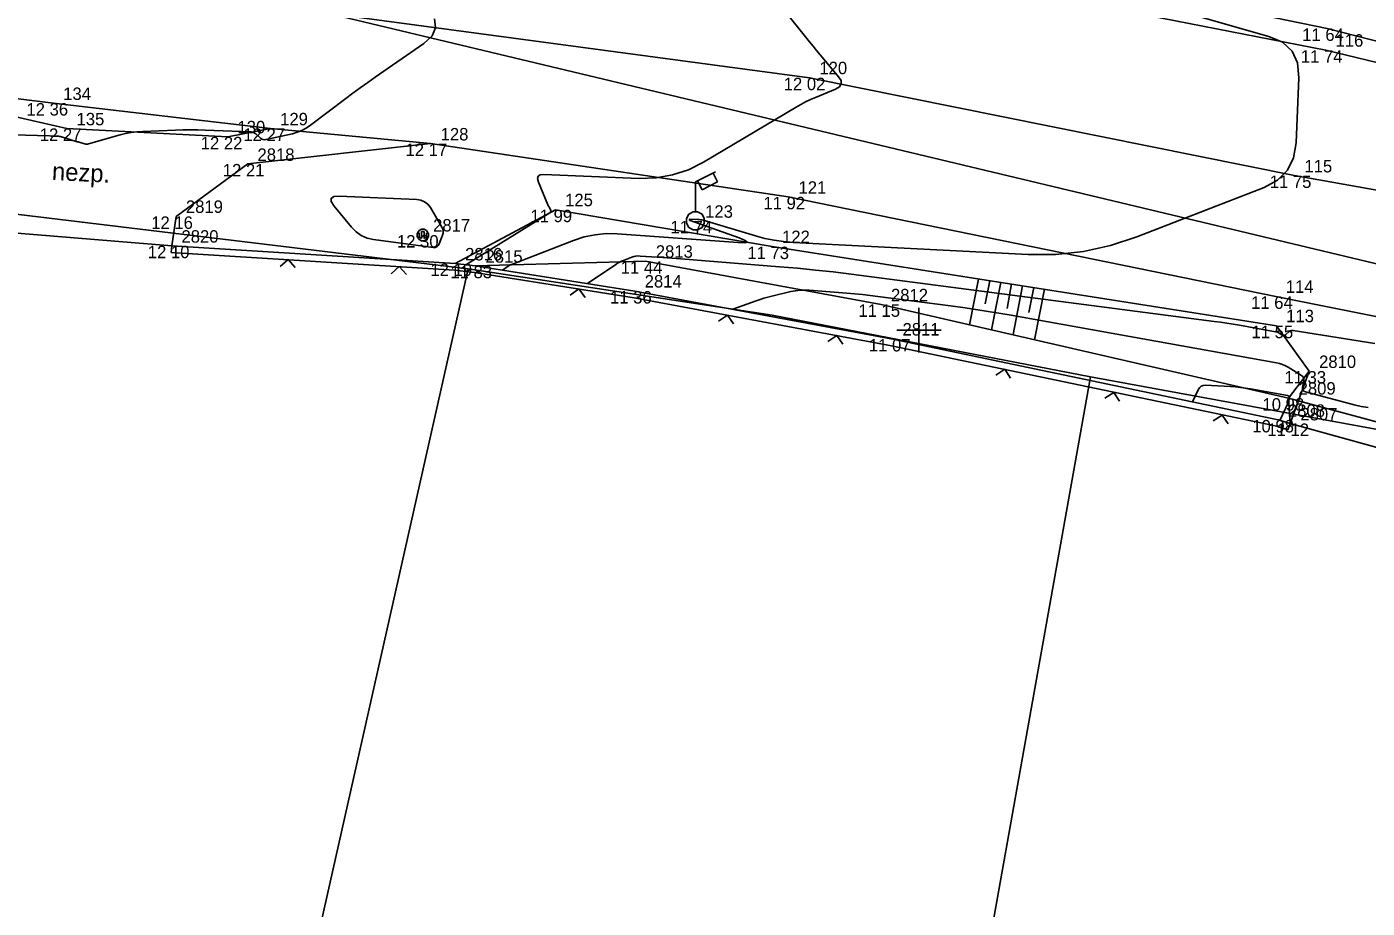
# Model space of a CAD drawing. Extents: x -703403 to -701924, y -1022520 to -1021856.
# Drawn here: x -702170.07 to -702139.92, y -1022288.01 to -1022268.17 of the extents above; entities that cross this region are included whole.
import ezdxf

# ---------------------------------------------------------------- set-up
doc = ezdxf.new("R2010")
doc.units = 0
for name, color, linetype in [('Ex_Major Contours', 7, 'Continuous'), ('Ex_Minor Contours', 7, 'Continuous'), ('Z_body', 7, 'Continuous'), ('Z_body_cisla', 7, 'Continuous'), ('Z_body_vysky_redukovane', 7, 'Continuous'), ('Z_hektometricka_sit', 7, 'Continuous'), ('Z_hrany_paty', 7, 'Continuous'), ('Z_katastr_hranice', 7, 'Continuous'), ('Z_komunikace', 7, 'Continuous'), ('Z_komunikace_osa', 7, 'Continuous'), ('Z_ploty', 7, 'Continuous'), ('Z_ploty_znacky', 7, 'Continuous'), ('Z_popisy', 7, 'Continuous'), ('Z_propustek', 7, 'Continuous'), ('Z_rozhranni', 7, 'Continuous'), ('Z_site_vo_znaky', 7, 'Continuous'), ('Z_sloupy', 7, 'Continuous'), ('Z_technicke_srafy', 7, 'Continuous'), ('Z_vstupy', 7, 'Continuous')]:
    doc.layers.add(name, color=color, linetype=linetype)

# ---------------------------------------------------------------- blocks, each defined once
blk = doc.blocks.new('POINT_DISPLAY')
blk.add_line((0, 0), (0, 0))
blk = doc.blocks.new('Z13')
for p, q in [((0, 0.88), (0.45, 1.1)), ((0.4, 1.07), (0.5, 0.88)), ((0, 0.2), (0, 0.88)), ((0.15, 0.7), (0.05, 0.9)), ((0.5, 0.88), (0.15, 0.7)), ((-0.2, 0.05), (-0.15, 0.15)), ((-0.2, -0.05), (-0.2, 0.05)), ((-0.15, 0.15), (-0.05, 0.2)), ((-0.05, 0.2), (0.05, 0.2)), ((0.05, 0.2), (0.15, 0.15)), ((0.15, 0.15), (0.2, 0.05)), ((0.2, 0.05), (0.2, -0.05)), ((-0.15, -0.15), (-0.2, -0.05)), ((-0.05, -0.2), (-0.15, -0.15)), ((0.05, -0.2), (-0.05, -0.2)), ((0.15, -0.15), (0.05, -0.2)), ((0.2, -0.05), (0.15, -0.15))]:
    blk.add_line(p, q)
blk = doc.blocks.new('Z601')
for p, q in [((-0.13, 0.03), (-0.1, 0.08)), ((-0.13, -0.03), (-0.13, 0.03)), ((-0.1, 0.08), (-0.08, 0.1)), ((-0.08, 0.1), (-0.03, 0.13)), ((-0.08, 0.05), (-0.08, -0.05)), ((-0.03, 0.13), (0.03, 0.13)), ((-0.03, -0.08), (-0.03, 0.08)), ((-0.03, 0.08), (0.03, 0.08)), ((0.03, 0.13), (0.08, 0.1)), ((0.03, 0.08), (0.03, -0.08)), ((0.08, 0.1), (0.1, 0.08)), ((0.08, -0.05), (0.08, 0.05)), ((0.1, 0.08), (0.13, 0.03)), ((0.13, 0.03), (0.13, -0.03)), ((-0.1, -0.08), (-0.13, -0.03)), ((-0.08, -0.1), (-0.1, -0.08)), ((-0.08, -0.05), (-0.03, -0.08)), ((-0.03, -0.13), (-0.08, -0.1)), ((0.03, -0.13), (-0.03, -0.13)), ((0.03, -0.08), (0.08, -0.05)), ((0.08, -0.1), (0.03, -0.13)), ((0.1, -0.08), (0.08, -0.1)), ((0.13, -0.03), (0.1, -0.08))]:
    blk.add_line(p, q)
blk = doc.blocks.new('Z212')
for p, q in [((-0.17, 0.17), (0, 0)), ((0, 0), (0.17, 0.17))]:
    blk.add_line(p, q)

msp = doc.modelspace()

# ---------------------------------------------------------------- linework, layer by layer
at = {"layer": 'Ex_Major Contours'}
for points in [[(-702160.193, -1022273.526), (-702158.302, -1022272.356), (-702158.298, -1022272.353), (-702158.294, -1022272.349), (-702158.291, -1022272.345), (-702158.288, -1022272.34), (-702158.28, -1022272.319), (-702158.279, -1022272.314), (-702158.279, -1022272.309), (-702158.28, -1022272.304), (-702158.282, -1022272.299), (-702158.321, -1022272.233), (-702158.328, -1022272.22), (-702158.335, -1022272.207), (-702158.341, -1022272.194), (-702158.347, -1022272.18), (-702158.559, -1022271.668), (-702158.58, -1022271.59), (-702158.567, -1022271.535), (-702158.52, -1022271.504), (-702158.439, -1022271.496), (-702156.295, -1022271.584), (-702155.913, -1022271.573), (-702155.543, -1022271.508), (-702155.188, -1022271.39), (-702154.845, -1022271.217), (-702152.766, -1022269.981), (-702152.66, -1022269.92), (-702152.552, -1022269.864), (-702152.442, -1022269.811), (-702152.33, -1022269.763), (-702151.878, -1022269.576), (-702151.789, -1022269.524), (-702151.748, -1022269.459), (-702151.754, -1022269.384), (-702151.809, -1022269.296), (-702152.141, -1022268.901), (-702152.223, -1022268.803), (-702152.303, -1022268.706), (-702152.383, -1022268.608), (-702152.463, -1022268.509), (-702154.288, -1022266.233)], [(-702143.847, -1022276.616), (-702143.713, -1022276.33), (-702143.686, -1022276.288), (-702143.653, -1022276.26), (-702143.611, -1022276.244), (-702143.563, -1022276.24), (-702142.993, -1022276.27), (-702142.88, -1022276.278), (-702142.768, -1022276.289), (-702142.657, -1022276.303), (-702142.546, -1022276.321), (-702141.71, -1022276.471), (-702141.705, -1022276.472), (-702141.7, -1022276.474), (-702141.695, -1022276.476), (-702141.69, -1022276.478), (-702141.672, -1022276.49), (-702141.668, -1022276.493), (-702141.666, -1022276.496), (-702141.665, -1022276.501), (-702141.665, -1022276.506), (-702141.679, -1022276.582), (-702141.682, -1022276.597), (-702141.686, -1022276.611), (-702141.691, -1022276.625), (-702141.697, -1022276.638), (-702141.881, -1022277.031)]]:
    msp.add_lwpolyline(points, dxfattribs=at)
at = {"layer": 'Ex_Minor Contours'}
for points in [[(-702160.901, -1022267.994), (-702160.874, -1022268.194), (-702160.953, -1022268.38), (-702161.138, -1022268.552), (-702162.234, -1022269.308), (-702162.401, -1022269.425), (-702162.567, -1022269.544), (-702162.732, -1022269.664), (-702162.895, -1022269.787), (-702163.688, -1022270.39), (-702163.782, -1022270.454), (-702163.88, -1022270.506), (-702163.984, -1022270.547), (-702164.093, -1022270.578), (-702164.69, -1022270.711), (-702164.724, -1022270.715), (-702164.756, -1022270.711), (-702164.786, -1022270.699), (-702164.814, -1022270.679), (-702164.921, -1022270.584), (-702164.948, -1022270.563), (-702164.979, -1022270.547), (-702165.011, -1022270.538), (-702165.046, -1022270.534), (-702166.057, -1022270.499), (-702166.223, -1022270.494), (-702166.39, -1022270.493), (-702166.556, -1022270.495), (-702166.723, -1022270.499), (-702167.462, -1022270.526), (-702167.591, -1022270.535), (-702167.72, -1022270.551), (-702167.846, -1022270.575), (-702167.972, -1022270.607), (-702168.68, -1022270.808), (-702168.701, -1022270.812), (-702168.723, -1022270.814), (-702168.744, -1022270.812), (-702168.765, -1022270.808), (-702168.85, -1022270.783), (-702168.871, -1022270.777), (-702168.892, -1022270.77), (-702168.913, -1022270.764), (-702168.935, -1022270.758), (-702169.286, -1022270.649), (-702169.308, -1022270.643), (-702169.331, -1022270.639), (-702169.353, -1022270.636), (-702169.376, -1022270.634), (-702169.467, -1022270.632), (-702169.513, -1022270.631), (-702169.559, -1022270.63), (-702172.284, -1022270.552)], [(-702159.369, -1022273.647), (-702159.238, -1022273.559), (-702159.216, -1022273.545), (-702159.193, -1022273.532), (-702159.169, -1022273.521), (-702159.145, -1022273.511), (-702157.769, -1022272.98), (-702157.53, -1022272.902), (-702157.286, -1022272.851), (-702157.038, -1022272.828), (-702156.786, -1022272.833), (-702154.067, -1022273.028), (-702153.919, -1022273.032), (-702153.866, -1022273.016), (-702153.908, -1022272.98), (-702154.046, -1022272.925), (-702155.148, -1022272.533), (-702155.152, -1022272.531), (-702155.155, -1022272.529), (-702155.157, -1022272.526), (-702155.159, -1022272.522), (-702155.165, -1022272.507), (-702155.166, -1022272.504), (-702155.166, -1022272.502), (-702155.164, -1022272.5), (-702155.16, -1022272.5), (-702154.978, -1022272.507), (-702154.946, -1022272.51), (-702154.915, -1022272.514), (-702154.884, -1022272.52), (-702154.853, -1022272.528), (-702153.675, -1022272.879), (-702153.467, -1022272.934), (-702153.258, -1022272.977), (-702153.046, -1022273.007), (-702152.832, -1022273.024), (-702147.547, -1022273.295), (-702146.918, -1022273.295), (-702146.301, -1022273.229), (-702145.694, -1022273.097), (-702145.097, -1022272.9), (-702142.234, -1022271.786), (-702141.933, -1022271.624), (-702141.713, -1022271.403), (-702141.575, -1022271.124), (-702141.519, -1022270.787), (-702141.456, -1022269.321), (-702141.486, -1022268.987), (-702141.609, -1022268.721), (-702141.823, -1022268.521), (-702142.13, -1022268.388), (-702144.157, -1022267.814)], [(-702157.459, -1022273.95), (-702156.821, -1022273.52), (-702156.779, -1022273.494), (-702156.737, -1022273.47), (-702156.693, -1022273.449), (-702156.647, -1022273.43), (-702156.463, -1022273.359), (-702156.417, -1022273.344), (-702156.37, -1022273.334), (-702156.322, -1022273.33), (-702156.273, -1022273.331), (-702155.763, -1022273.367), (-702155.662, -1022273.375), (-702155.56, -1022273.382), (-702155.459, -1022273.39), (-702155.358, -1022273.398), (-702153.136, -1022273.572), (-702152.733, -1022273.606), (-702152.33, -1022273.646), (-702151.927, -1022273.69), (-702151.525, -1022273.74), (-702143.357, -1022274.803), (-702143.214, -1022274.822), (-702143.072, -1022274.843), (-702142.93, -1022274.866), (-702142.788, -1022274.891), (-702141.978, -1022275.036), (-702141.958, -1022275.04), (-702141.938, -1022275.047), (-702141.919, -1022275.055), (-702141.9, -1022275.065), (-702141.828, -1022275.11), (-702141.81, -1022275.118), (-702141.793, -1022275.119), (-702141.776, -1022275.115), (-702141.759, -1022275.105), (-702141.671, -1022275.032), (-702141.651, -1022275.018), (-702141.628, -1022275.009), (-702141.605, -1022275.005), (-702141.58, -1022275.007), (-702139.745, -1022275.299)], [(-702154.19, -1022274.53), (-702153.664, -1022274.34), (-702153.575, -1022274.31), (-702153.487, -1022274.282), (-702153.397, -1022274.257), (-702153.307, -1022274.234), (-702152.88, -1022274.133), (-702152.779, -1022274.113), (-702152.676, -1022274.102), (-702152.573, -1022274.098), (-702152.47, -1022274.102), (-702151.624, -1022274.168), (-702151.448, -1022274.183), (-702151.273, -1022274.2), (-702151.098, -1022274.22), (-702150.923, -1022274.241), (-702149.289, -1022274.454), (-702148.958, -1022274.499), (-702148.629, -1022274.548), (-702148.3, -1022274.601), (-702147.971, -1022274.657), (-702141.96, -1022275.733), (-702141.89, -1022275.748), (-702141.823, -1022275.77), (-702141.758, -1022275.799), (-702141.695, -1022275.833), (-702141.395, -1022276.018), (-702141.366, -1022276.041), (-702141.348, -1022276.068), (-702141.34, -1022276.1), (-702141.342, -1022276.137), (-702141.37, -1022276.292), (-702141.371, -1022276.327), (-702141.361, -1022276.355), (-702141.34, -1022276.376), (-702141.308, -1022276.39), (-702140.21, -1022276.678), (-702140.053, -1022276.714), (-702139.894, -1022276.74)]]:
    msp.add_lwpolyline(points, dxfattribs=at)
msp.add_lwpolyline([(-702162.663, -1022272.789), (-702162.545, -1022272.871), (-702162.414, -1022272.928), (-702162.269, -1022272.96), (-702160.93, -1022273.137), (-702160.883, -1022273.137), (-702160.844, -1022273.124), (-702160.814, -1022273.096), (-702160.791, -1022273.055), (-702160.717, -1022272.864), (-702160.704, -1022272.816), (-702160.702, -1022272.77), (-702160.711, -1022272.724), (-702160.732, -1022272.68), (-702160.991, -1022272.243), (-702161.049, -1022272.166), (-702161.12, -1022272.109), (-702161.203, -1022272.074), (-702161.298, -1022272.059), (-702163.043, -1022271.984), (-702163.165, -1022271.993), (-702163.224, -1022272.034), (-702163.221, -1022272.105), (-702163.155, -1022272.208), (-702162.767, -1022272.683)], close=True, dxfattribs=at)
at = {"layer": 'Z_hektometricka_sit'}
for p, q in [((-702150, -1022274.5), (-702150, -1022275.5)), ((-702150.5, -1022275), (-702149.5, -1022275))]:
    msp.add_line(p, q, dxfattribs=at)
at = {"layer": 'Z_hrany_paty'}
for p, q in [((-702140.82, -1022268.21), (-702151.59, -1022265.99)), ((-702131.37, -1022270.62), (-702140.82, -1022268.21)), ((-702174.2, -1022269.32), (-702169.47, -1022269.89)), ((-702169.47, -1022269.89), (-702164.59, -1022270.46)), ((-702158.18, -1022272.29), (-702160.43, -1022273.5)), ((-702153.3, -1022273.12), (-702158.18, -1022272.29)), ((-702141.96, -1022274.9), (-702153.3, -1022273.12)), ((-702156.15, -1022273.45), (-702159.98, -1022273.55)), ((-702150.85, -1022274.42), (-702156.15, -1022273.45)), ((-702141.69, -1022276.53), (-702150.85, -1022274.42)), ((-702141.22, -1022275.92), (-702141.96, -1022274.9)), ((-702141.69, -1022276.53), (-702141.22, -1022275.92)), ((-702141.22, -1022275.92), (-702141.65, -1022277.1)), ((-702141.65, -1022277.1), (-702141.69, -1022276.53))]:
    msp.add_line(p, q, dxfattribs=at)
at = {"layer": 'Z_katastr_hranice'}
for p, q in [((-702165.12, -1022267.43), (-702081.55, -1022287.42)), ((-702160.14, -1022273.62), (-702202.85, -1022268.46)), ((-702172.96, -1022330.6), (-702160.14, -1022273.62)), ((-702153.3, -1022274.66), (-702160.14, -1022273.62)), ((-702146.14, -1022276.05), (-702153.3, -1022274.66)), ((-702161.37, -1022361.14), (-702146.14, -1022276.05)), ((-702118.01, -1022281.23), (-702146.14, -1022276.05))]:
    msp.add_line(p, q, dxfattribs=at)
at = {"layer": 'Z_komunikace'}
for p, q in [((-702140.85, -1022268.7), (-702151.76, -1022266.56)), ((-702131.49, -1022270.95), (-702140.85, -1022268.7)), ((-702169.17, -1022270.46), (-702174.2, -1022269.32)), ((-702165.55, -1022270.65), (-702169.17, -1022270.46)), ((-702164.59, -1022270.46), (-702165.55, -1022270.65)), ((-702160.99, -1022270.8), (-702164.59, -1022270.46)), ((-702152.94, -1022272), (-702160.99, -1022270.8)), ((-702141.97, -1022274.24), (-702152.94, -1022272)), ((-702133, -1022276.05), (-702141.97, -1022274.24))]:
    msp.add_line(p, q, dxfattribs=at)
at = {"layer": 'Z_komunikace_osa'}
for p, q in [((-702152.46, -1022269.32), (-702164.94, -1022267.65)), ((-702141.55, -1022271.52), (-702152.46, -1022269.32)), ((-702132.36, -1022273.15), (-702141.55, -1022271.52))]:
    msp.add_line(p, q, dxfattribs=at)
at = {"layer": 'Z_ploty'}
for p, q in [((-702166.81, -1022273.1), (-702166.82, -1022273.25)), ((-702160.43, -1022273.5), (-702166.81, -1022273.1)), ((-702160.45, -1022273.65), (-702166.82, -1022273.25)), ((-702159.98, -1022273.55), (-702160.43, -1022273.5)), ((-702160, -1022273.7), (-702160.45, -1022273.65)), ((-702156.41, -1022274.27), (-702160, -1022273.7)), ((-702156.39, -1022274.12), (-702159.98, -1022273.55)), ((-702150.62, -1022275.35), (-702156.41, -1022274.27)), ((-702150.59, -1022275.2), (-702156.39, -1022274.12)), ((-702141.92, -1022277.02), (-702150.59, -1022275.2)), ((-702141.95, -1022277.16), (-702150.62, -1022275.35)), ((-702141.65, -1022277.1), (-702141.92, -1022277.02)), ((-702141.65, -1022277.1), (-702141.7, -1022277.24)), ((-702141.7, -1022277.24), (-702141.95, -1022277.16))]:
    msp.add_line(p, q, dxfattribs=at)
at = {"layer": 'Z_propustek'}
msp.add_line((-702136.01, -1022278.06), (-702141.69, -1022276.53), dxfattribs=at)
at = {"layer": 'Z_rozhranni'}
for p, q in [((-702165.1, -1022271.26), (-702160.99, -1022270.8)), ((-702165.1, -1022271.26), (-702166.71, -1022272.44)), ((-702166.81, -1022273.1), (-702166.71, -1022272.44))]:
    msp.add_line(p, q, dxfattribs=at)
at = {"layer": 'Z_technicke_srafy'}
for p, q in [((-702148.66, -1022273.85), (-702148.86, -1022274.88)), ((-702148.41, -1022273.89), (-702148.51, -1022274.41)), ((-702148.16, -1022273.93), (-702148.37, -1022274.99)), ((-702147.92, -1022273.96), (-702148.02, -1022274.51)), ((-702147.67, -1022274), (-702147.88, -1022275.1)), ((-702147.42, -1022274.04), (-702147.53, -1022274.6)), ((-702147.18, -1022274.08), (-702147.4, -1022275.22))]:
    msp.add_line(p, q, dxfattribs=at)
at = {"layer": 'Z_vstupy'}
for p, q in [((-702171.25, -1022272.74), (-702166.81, -1022273.1)), ((-702137.58, -1022278.23), (-702141.65, -1022277.1))]:
    msp.add_line(p, q, dxfattribs=at)

# ---------------------------------------------------------------- block references
at = {"layer": 'Z_body'}
for p in [(-702140.82, -1022268.21), (-702140.85, -1022268.7), (-702152.46, -1022269.32), (-702169.47, -1022269.89), (-702169.17, -1022270.46), (-702164.59, -1022270.46), (-702165.55, -1022270.65), (-702160.99, -1022270.8), (-702165.1, -1022271.26), (-702141.55, -1022271.52), (-702152.94, -1022272), (-702158.18, -1022272.29), (-702166.71, -1022272.44), (-702155.03, -1022272.54), (-702161.16, -1022272.86), (-702166.81, -1022273.1), (-702153.3, -1022273.12), (-702160.43, -1022273.5), (-702156.15, -1022273.45), (-702159.98, -1022273.55), (-702156.39, -1022274.12), (-702141.97, -1022274.24), (-702150.85, -1022274.42), (-702141.96, -1022274.9), (-702150.59, -1022275.2), (-702141.22, -1022275.92), (-702141.69, -1022276.53), (-702141.92, -1022277.02), (-702141.65, -1022277.1)]:
    msp.add_blockref('POINT_DISPLAY', p, dxfattribs=at)
at = {"layer": 'Z_ploty_znacky'}
for p, rotation in [((-702164.19, -1022273.41), 176.4), ((-702161.69, -1022273.57), 176.4), ((-702157.65, -1022274.07), 171), ((-702154.31, -1022274.66), 169.4), ((-702151.85, -1022275.12), 169.4), ((-702148.07, -1022275.88), 168.2), ((-702145.62, -1022276.4), 168.2), ((-702143.18, -1022276.91), 168.2)]:
    msp.add_blockref('Z212', p, dxfattribs=dict(at, rotation=rotation))
at = {"layer": 'Z_site_vo_znaky'}
msp.add_blockref('Z13', (-702155.03, -1022272.54), dxfattribs=at)
at = {"layer": 'Z_sloupy'}
msp.add_blockref('Z601', (-702161.16, -1022272.86), dxfattribs=at)

# ---------------------------------------------------------------- texts
at = {"layer": 'Z_body_cisla'}
for s, p in [('116', (-702140.63, -1022268.62)), ('120', (-702152.24, -1022269.24)), ('134', (-702169.25, -1022269.82)), ('135', (-702168.95, -1022270.39)), ('129', (-702164.37, -1022270.39)), ('130', (-702165.33, -1022270.57)), ('128', (-702160.76, -1022270.73)), ('2818', (-702164.88, -1022271.19)), ('115', (-702141.33, -1022271.45)), ('121', (-702152.71, -1022271.93)), ('125', (-702157.96, -1022272.21)), ('2819', (-702166.49, -1022272.36)), ('123', (-702154.81, -1022272.47)), ('2817', (-702160.93, -1022272.78)), ('2820', (-702166.59, -1022273.03)), ('122', (-702153.08, -1022273.04)), ('2816', (-702160.21, -1022273.43)), ('2815', (-702159.75, -1022273.48)), ('2813', (-702155.92, -1022273.37)), ('2814', (-702156.17, -1022274.04)), ('2812', (-702150.63, -1022274.35)), ('114', (-702141.75, -1022274.16)), ('113', (-702141.74, -1022274.82)), ('2811', (-702150.37, -1022275.12)), ('2810', (-702141, -1022275.85)), ('2809', (-702141.46, -1022276.45)), ('2808', (-702141.7, -1022276.95)), ('2807', (-702141.42, -1022277.03))]:
    msp.add_text(s, height=0.28, dxfattribs=at).set_placement(p)
at = {"layer": 'Z_body_vysky_redukovane'}
for s, p in [('11 64', (-702141.38, -1022268.49)), ('11 74', (-702141.41, -1022268.98)), ('12 02', (-702153.043, -1022269.6)), ('12 36', (-702170.077, -1022270.17)), ('12 27', (-702169.777, -1022270.74)), ('12 27', (-702165.197, -1022270.74)), ('12 22', (-702166.157, -1022270.93)), ('12 17', (-702161.55, -1022271.08)), ('12 21', (-702165.66, -1022271.54)), ('11 75', (-702142.11, -1022271.8)), ('11 92', (-702153.5, -1022272.28)), ('11 99', (-702158.74, -1022272.57)), ('12 16', (-702167.27, -1022272.72)), ('11 74', (-702155.59, -1022272.82)), ('12 30', (-702161.743, -1022273.14)), ('12 10', (-702167.347, -1022273.38)), ('11 73', (-702153.86, -1022273.4)), ('12 19', (-702160.99, -1022273.78)), ('11 44', (-702156.71, -1022273.73)), ('11 83', (-702160.54, -1022273.83)), ('11 36', (-702156.95, -1022274.4)), ('11 64', (-702142.53, -1022274.52)), ('11 15', (-702151.363, -1022274.7)), ('11 55', (-702142.52, -1022275.18)), ('11 07', (-702151.127, -1022275.48)), ('11 33', (-702141.78, -1022276.2)), ('10 98', (-702142.273, -1022276.81)), ('10 98', (-702142.503, -1022277.3)), ('11 12', (-702142.163, -1022277.38))]:
    msp.add_text(s, height=0.28, dxfattribs=at).set_placement(p)
at = {"layer": 'Z_popisy'}
msp.add_text('nezp.', height=0.4, rotation=357.3, dxfattribs=at).set_placement((-702169.51, -1022271.62))

doc.saveas('drawing.dxf')
